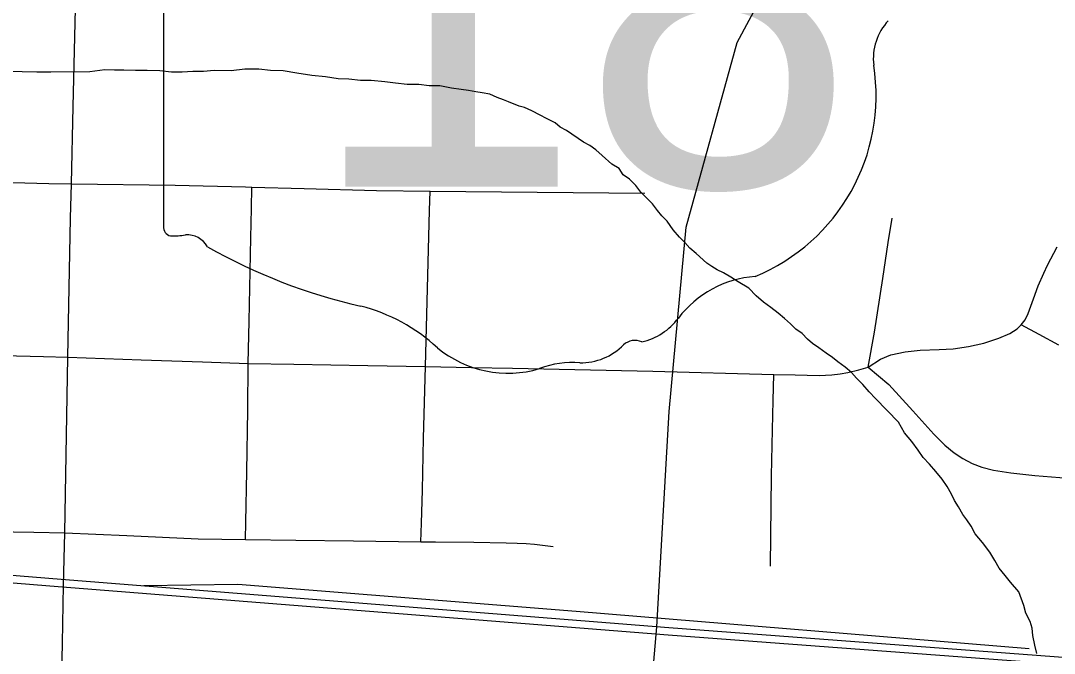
# Model space of a CAD drawing. Extents: x 2.4 to 73.1, y 4.5 to 25.6.
# Drawn here: x 44.1388 to 44.324, y 22.9915 to 23.1048 of the extents above; entities that cross this region are included whole.
import ezdxf

# ---------------------------------------------------------------- set-up
doc = ezdxf.new("R2010")
doc.units = 0
for name, color, linetype in [('GM_X_City_Street', 7, 'Continuous'), ('GM_X_Minor_River', 7, 'Continuous'), ('GM_X_Rail_Line', 7, 'Continuous'), ('GM_X_State_Location', 7, 'Continuous'), ('GM_X_State_Shield', 7, 'Continuous'), ('GM_X_US_Route', 7, 'Continuous')]:
    doc.layers.add(name, color=color, linetype=linetype)

msp = doc.modelspace()

# ---------------------------------------------------------------- linework, layer by layer
at = {"layer": 'GM_X_City_Street'}
for points in [[(44.08609811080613, 23.076282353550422), (44.086893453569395, 23.076540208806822), (44.08784104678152, 23.076714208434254), (44.08889738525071, 23.076748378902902), (44.09056574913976, 23.076748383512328), (44.09393048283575, 23.07675148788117), (44.101470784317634, 23.07663963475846), (44.107976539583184, 23.07655263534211), (44.11572190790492, 23.07641595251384), (44.11634949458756, 23.076397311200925), (44.124393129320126, 23.076164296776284), (44.14383579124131, 23.07566719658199), (44.147862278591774, 23.075564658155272)], [(44.147862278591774, 23.075564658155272), (44.1664723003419, 23.07535961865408), (44.17906746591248, 23.075027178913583), (44.18021700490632, 23.074996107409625), (44.189565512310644, 23.074750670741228), (44.202521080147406, 23.074421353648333), (44.21214921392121, 23.074284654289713), (44.23136197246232, 23.074101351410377), (44.250627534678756, 23.07393667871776)], [(44.17907990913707, 23.011889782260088), (44.17913272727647, 23.0150183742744), (44.17928184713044, 23.02406862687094), (44.17946515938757, 23.035042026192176), (44.17956456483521, 23.043436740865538), (44.17970437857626, 23.050998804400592), (44.180011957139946, 23.065889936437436), (44.18013002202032, 23.0711560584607), (44.18021700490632, 23.074996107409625)], [(44.21047150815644, 23.011476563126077), (44.2105864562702, 23.0148350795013), (44.21078220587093, 23.02072565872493), (44.210953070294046, 23.03006485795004), (44.211301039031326, 23.04288060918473), (44.21205601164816, 23.07081119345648), (44.21214921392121, 23.074284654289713)], [(44.290659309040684, 23.042778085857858), (44.2917902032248, 23.049050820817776), (44.293278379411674, 23.05865407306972), (44.29426945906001, 23.065110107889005), (44.2949778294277, 23.069434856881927)], [(44.290659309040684, 23.042778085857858), (44.29285274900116, 23.044188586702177), (44.29472306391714, 23.044937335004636), (44.2973110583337, 23.045499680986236), (44.299992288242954, 23.045801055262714), (44.303409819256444, 23.045891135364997), (44.30589218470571, 23.046034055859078), (44.30866349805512, 23.046434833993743), (44.311394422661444, 23.047059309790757), (44.31405700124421, 23.047935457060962), (44.31605157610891, 23.048808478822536), (44.317353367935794, 23.04963800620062), (44.31810209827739, 23.050358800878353), (44.31877007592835, 23.051253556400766), (44.319341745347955, 23.05235029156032), (44.32026446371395, 23.05500352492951), (44.32114059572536, 23.057333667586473), (44.32211926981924, 23.05961719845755), (44.322781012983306, 23.061018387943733), (44.32450532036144, 23.06432720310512)], [(44.32479737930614, 23.046689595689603), (44.3213083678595, 23.048609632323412), (44.31810209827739, 23.050358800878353)], [(44.06769002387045, 23.045922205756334), (44.072033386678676, 23.04584143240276), (44.08039393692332, 23.045686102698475), (44.08363127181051, 23.04568608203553), (44.09388387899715, 23.04551521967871), (44.10226614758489, 23.045403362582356), (44.115445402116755, 23.045244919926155), (44.117328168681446, 23.045216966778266), (44.127879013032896, 23.045042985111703), (44.13563682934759, 23.044862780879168), (44.14284781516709, 23.044691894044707), (44.14723468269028, 23.04453344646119)], [(44.14723468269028, 23.04453344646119), (44.16039842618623, 23.044086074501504), (44.17136558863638, 23.04371323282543), (44.17956456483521, 23.043436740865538), (44.18770452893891, 23.043293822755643), (44.20096455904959, 23.043060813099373), (44.211301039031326, 23.04288060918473), (44.21956214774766, 23.042709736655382), (44.22694402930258, 23.042569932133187), (44.252050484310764, 23.042023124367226), (44.27374871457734, 23.04143280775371), (44.277598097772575, 23.04135513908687), (44.28187934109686, 23.0412867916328), (44.28415976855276, 23.04135823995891), (44.28566658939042, 23.041535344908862), (44.28703359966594, 23.041818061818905), (44.28896296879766, 23.042274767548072), (44.290659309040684, 23.042778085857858), (44.294337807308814, 23.039665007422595), (44.29868118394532, 23.034936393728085), (44.30242805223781, 23.030785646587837), (44.304413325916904, 23.02881589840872), (44.30609722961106, 23.02743336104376), (44.30764134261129, 23.026392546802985), (44.309287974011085, 23.025522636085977), (44.31102470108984, 23.024848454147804), (44.31313115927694, 23.02430476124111), (44.31620071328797, 23.02381076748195), (44.32053476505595, 23.02337891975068), (44.32950425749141, 23.022630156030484)], [(44.27315220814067, 23.007120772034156), (44.27332307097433, 23.023276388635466), (44.27351571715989, 23.031562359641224), (44.273639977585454, 23.036791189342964), (44.27374871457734, 23.04143280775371)], [(44.085489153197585, 23.01682034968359), (44.087210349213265, 23.016059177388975), (44.08880106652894, 23.015732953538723), (44.09059372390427, 23.015531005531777), (44.09240189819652, 23.015487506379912), (44.09488738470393, 23.01550303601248), (44.09823657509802, 23.015767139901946), (44.10158263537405, 23.016071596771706), (44.10451239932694, 23.016161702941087), (44.10761614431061, 23.016115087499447), (44.10977541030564, 23.01589760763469), (44.112518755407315, 23.015347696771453), (44.11452578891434, 23.01477914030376), (44.11611026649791, 23.014331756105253), (44.11762019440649, 23.01398380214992), (44.11945633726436, 23.013704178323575), (44.123169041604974, 23.013499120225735), (44.12658034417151, 23.0134401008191), (44.14116391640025, 23.013179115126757), (44.14666923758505, 23.01307969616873)], [(44.14666923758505, 23.01307969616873), (44.15777934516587, 23.01258881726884), (44.17057025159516, 23.012020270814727), (44.17907990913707, 23.011889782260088), (44.18808977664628, 23.01177173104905), (44.198410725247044, 23.011635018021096), (44.21047150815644, 23.011476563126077), (44.21313097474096, 23.011498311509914), (44.219981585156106, 23.0113895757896), (44.22580070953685, 23.011296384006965), (44.22775490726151, 23.011259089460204), (44.22935493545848, 23.011165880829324), (44.23084000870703, 23.011032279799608), (44.2342295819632, 23.01063150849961)]]:
    msp.add_lwpolyline(points, dxfattribs=at)
at = {"layer": 'GM_X_Minor_River'}
for points in [[(44.26171940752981, 23.061385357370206), (44.25984535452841, 23.06312494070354), (44.25871846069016, 23.06409274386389), (44.25778285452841, 23.065057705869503), (44.2568481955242, 23.066022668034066), (44.25572793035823, 23.067371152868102), (44.25461050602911, 23.068909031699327), (44.2536758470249, 23.06987399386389), (44.25292963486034, 23.070836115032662), (44.25199686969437, 23.07199047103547), (44.25106126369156, 23.07295543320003), (44.24993815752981, 23.074112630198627), (44.24900539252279, 23.07526793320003), (44.24788323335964, 23.076426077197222), (44.246754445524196, 23.077204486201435), (44.24601107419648, 23.0783560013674), (44.24469289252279, 23.0791372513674), (44.24300539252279, 23.080684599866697), (44.2418794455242, 23.0816524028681), (44.24075065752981, 23.082429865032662), (44.23961902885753, 23.083018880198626), (44.236608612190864, 23.085157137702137), (44.23547698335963, 23.085744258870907), (44.234538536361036, 23.086519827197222), (44.23303001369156, 23.087303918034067), (44.23189838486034, 23.087891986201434), (44.230388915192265, 23.088676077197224), (44.229066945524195, 23.089266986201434), (44.22811902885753, 23.089472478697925), (44.22623077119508, 23.090263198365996), (44.2252856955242, 23.090657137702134), (44.22415027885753, 23.09105486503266), (44.22282925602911, 23.09164672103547), (44.22150065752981, 23.09185789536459), (44.2203624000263, 23.092066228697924), (44.2190347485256, 23.0922774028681), (44.2177061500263, 23.092488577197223), (44.215998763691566, 23.092706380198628), (44.21391353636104, 23.093120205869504), (44.21201202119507, 23.093149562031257), (44.21011429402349, 23.093370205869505), (44.20802243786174, 23.093403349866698), (44.20593342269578, 23.09362778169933), (44.2040347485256, 23.093847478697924), (44.2015669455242, 23.09407664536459), (44.19966543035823, 23.09410789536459), (44.197576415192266, 23.09433043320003), (44.195674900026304, 23.09436168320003), (44.19340027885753, 23.0947774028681), (44.190930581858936, 23.095007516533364), (44.18827527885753, 23.09542986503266), (44.185809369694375, 23.095849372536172), (44.18352811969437, 23.095885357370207), (44.18143910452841, 23.09610978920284), (44.17896751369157, 23.096149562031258), (44.1764892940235, 23.0958086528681), (44.17344668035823, 23.095857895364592), (44.17154327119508, 23.095697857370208), (44.169642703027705, 23.095729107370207), (44.167737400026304, 23.09556906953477), (44.16583683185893, 23.095600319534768), (44.16374686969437, 23.095822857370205), (44.161465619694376, 23.095859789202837), (44.15937471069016, 23.095893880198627), (44.157282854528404, 23.09592702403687), (44.15557168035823, 23.095954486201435), (44.15386050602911, 23.095981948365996), (44.15119289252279, 23.095643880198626), (44.14415406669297, 23.095567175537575), (44.14168342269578, 23.095606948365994), (44.13902149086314, 23.09564956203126), (44.136548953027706, 23.095689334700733)], [(44.320905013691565, 22.991468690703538), (44.32054800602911, 22.992994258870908), (44.32019573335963, 22.994710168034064), (44.320026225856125, 22.996042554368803), (44.31966353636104, 22.997188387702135), (44.318927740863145, 22.99872058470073), (44.31856789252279, 23.000055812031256), (44.31765690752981, 23.002540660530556), (44.31616164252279, 23.00427456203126), (44.31522982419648, 23.005428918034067), (44.31410955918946, 23.0067774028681), (44.313369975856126, 23.008118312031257), (44.312443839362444, 23.009654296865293), (44.31113891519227, 23.011385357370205), (44.309832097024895, 23.01292607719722), (44.30909251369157, 23.01426793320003), (44.30835008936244, 23.015419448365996), (44.307603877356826, 23.01638156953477), (44.30686524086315, 23.017722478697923), (44.30612186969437, 23.018875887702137), (44.30556978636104, 23.020024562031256), (44.304830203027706, 23.02136547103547), (44.30390122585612, 23.022710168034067), (44.302780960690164, 23.0240586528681), (44.3016606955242, 23.02540619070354), (44.30053853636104, 23.026564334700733), (44.299608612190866, 23.027909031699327), (44.29849118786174, 23.029446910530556), (44.29718436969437, 23.030987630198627), (44.29607357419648, 23.03290524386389), (44.2919561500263, 23.037151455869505), (44.29083304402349, 23.038309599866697), (44.28971467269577, 23.039658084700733), (44.288590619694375, 23.040815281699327), (44.28765596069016, 23.04178024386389), (44.28652906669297, 23.04274804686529), (44.285213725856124, 23.043719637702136), (44.28427433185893, 23.04449425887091), (44.2831455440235, 23.045272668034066), (44.2818302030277, 23.046243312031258), (44.28070046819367, 23.04702172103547), (44.279762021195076, 23.04779634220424), (44.27882641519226, 23.0487622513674), (44.27769857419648, 23.04953971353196), (44.276762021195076, 23.050504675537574), (44.27563607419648, 23.051472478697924), (44.27451012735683, 23.05244028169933), (44.27319478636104, 23.05341187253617), (44.2718784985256, 23.054382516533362), (44.2705659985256, 23.0555435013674), (44.269255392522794, 23.056894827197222), (44.26737186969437, 23.05806433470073), (44.26605368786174, 23.058845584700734), (44.264734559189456, 23.059626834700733), (44.263601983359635, 23.0602149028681), (44.2626606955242, 23.060800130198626), (44.26171940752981, 23.061385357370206)]]:
    msp.add_lwpolyline(points, dxfattribs=at)
at = {"layer": 'GM_X_Rail_Line'}
for points in [[(44.25278878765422, 22.996254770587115), (44.2549847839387, 23.034799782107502), (44.258026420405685, 23.0678337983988), (44.26715144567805, 23.10086689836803), (44.27757941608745, 23.120426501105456), (44.29582751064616, 23.155632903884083), (44.315379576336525, 23.182581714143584), (44.34709823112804, 23.21431081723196), (44.4009769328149, 23.261687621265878), (44.50612542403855, 23.352963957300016), (44.656896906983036, 23.482924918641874), (44.79159269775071, 23.598975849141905), (44.81114474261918, 23.615058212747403), (44.828959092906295, 23.63200985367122), (44.85329144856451, 23.66243500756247), (44.87458116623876, 23.699380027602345), (44.8902232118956, 23.73719528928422), (44.89934818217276, 23.774140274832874), (44.90325822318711, 23.821082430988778), (44.90369285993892, 23.848900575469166), (44.90760385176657, 24.167934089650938), (44.90847314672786, 24.347445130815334), (44.91499112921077, 24.849464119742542), (44.915469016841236, 24.90511365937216)], [(43.142216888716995, 23.084720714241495), (43.65004542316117, 23.043881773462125), (44.143997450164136, 23.0035773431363), (44.254826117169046, 22.994804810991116), (44.39292366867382, 22.98448133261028), (44.59837029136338, 22.966278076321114), (44.642198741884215, 22.962205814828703), (44.75155146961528, 22.941904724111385)], [(43.14231660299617, 23.08595945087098), (43.65014407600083, 23.04512058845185), (44.14605251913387, 23.004810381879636), (44.25493399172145, 22.996114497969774), (44.39302475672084, 22.985719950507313), (44.59908954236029, 22.967819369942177), (44.64237790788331, 22.963435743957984), (44.751789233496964, 22.943211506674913)], [(44.16085298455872, 23.003628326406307), (44.17770035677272, 23.00388559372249), (44.23832451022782, 22.999056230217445), (44.31949920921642, 22.992377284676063)], [(44.01624296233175, 21.859965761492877), (44.070756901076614, 21.959475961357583), (44.114206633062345, 22.04032050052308), (44.14592532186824, 22.0920439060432), (44.16895368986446, 22.137247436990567), (44.1802510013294, 22.17245378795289), (44.186768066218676, 22.203314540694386), (44.191547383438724, 22.241128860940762), (44.2024100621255, 22.391952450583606), (44.23021873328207, 22.73532588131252), (44.25278878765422, 22.996254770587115)]]:
    msp.add_lwpolyline(points, dxfattribs=at)
at = {"layer": 'GM_X_State_Shield'}
msp.add_line((44.16440208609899, 23.16805870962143), (44.16440208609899, 23.067998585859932), dxfattribs=at)
for centre, radius, start, end in [((44.30149357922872, 23.098012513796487), 0.009919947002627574, 136.80649722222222, 186.92959444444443), ((44.25710612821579, 23.091353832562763), 0.03496914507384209, 292.3088861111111, 8.985838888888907), ((44.16592596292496, 23.067779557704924), 0.0015408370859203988, 171.9583861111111, 258.30661388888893), ((44.16615958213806, 23.07801652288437), 0.011758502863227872, 267.33899444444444, 280.6038555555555), ((44.16856532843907, 23.06222587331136), 0.00423985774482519, 29.748380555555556, 93.27174722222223), ((44.222095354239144, 23.152125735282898), 0.10096071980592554, 240.41292222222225, 257.1985), ((44.27185074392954, 23.039906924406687), 0.01915169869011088, 94.40312222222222, 142.57675), ((44.191995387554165, 23.023046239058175), 0.031588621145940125, 47.184155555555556, 75.83597222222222), ((44.24758555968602, 23.05830077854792), 0.011297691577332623, 282.8731916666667, 323.27711111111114), ((44.24886770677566, 23.044545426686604), 0.0030069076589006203, 65.75173055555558, 132.64842222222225), ((44.226160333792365, 23.06172940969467), 0.02004484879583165, 230.70037222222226, 286.29183611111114), ((44.239206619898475, 23.054236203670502), 0.010679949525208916, 268.7770194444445, 315.54927222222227), ((44.23774233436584, 23.027134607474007), 0.016470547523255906, 85.69512222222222, 111.20994722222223)]:
    msp.add_arc(centre, radius, start, end, dxfattribs=at)
at = {"layer": 'GM_X_US_Route'}
for points in [[(44.147862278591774, 23.075564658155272), (44.14816985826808, 23.089421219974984), (44.14893414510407, 23.122033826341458), (44.14903665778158, 23.128247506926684), (44.14936287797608, 23.150001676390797), (44.14953685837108, 23.161804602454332), (44.14988483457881, 23.174536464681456), (44.149987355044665, 23.17834858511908), (44.15025143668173, 23.18820040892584), (44.15039747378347, 23.19689646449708), (44.150801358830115, 23.21491619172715), (44.15127360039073, 23.238220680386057), (44.151804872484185, 23.268369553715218), (44.15205964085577, 23.280784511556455), (44.15288605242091, 23.32024151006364), (44.15342353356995, 23.341364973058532), (44.15363480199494, 23.350688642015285), (44.15397965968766, 23.364299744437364)], [(44.14666923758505, 23.01307969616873), (44.14723468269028, 23.04453344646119), (44.1477224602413, 23.069425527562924), (44.147862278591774, 23.075564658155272)], [(44.144353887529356, 22.90031128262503), (44.1446435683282, 22.911227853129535), (44.14463114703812, 22.916525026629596), (44.14481445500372, 22.925410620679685), (44.1449604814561, 22.932689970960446), (44.145066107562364, 22.94172467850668), (44.14526494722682, 22.950420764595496), (44.145364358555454, 22.95734281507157), (44.145379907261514, 22.958507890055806), (44.14561601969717, 22.966278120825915), (44.14581174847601, 22.974365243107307), (44.1461441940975, 22.98742644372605), (44.14615351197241, 22.98777131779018), (44.1462777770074, 22.993335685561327), (44.14645798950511, 23.003712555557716), (44.14666923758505, 23.01307969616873)]]:
    msp.add_lwpolyline(points, dxfattribs=at)

# ---------------------------------------------------------------- texts
at = {"layer": 'GM_X_State_Location'}
msp.add_text('18', height=9.46969696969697e-05, rotation=1e-05, dxfattribs=at).set_placement((44.204987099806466, 23.104486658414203))
at = {"layer": 'GM_X_State_Shield'}
msp.add_text('18', height=0.06591810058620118, dxfattribs=at).set_placement((44.19026354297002, 23.07505453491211))

doc.saveas('drawing.dxf')
